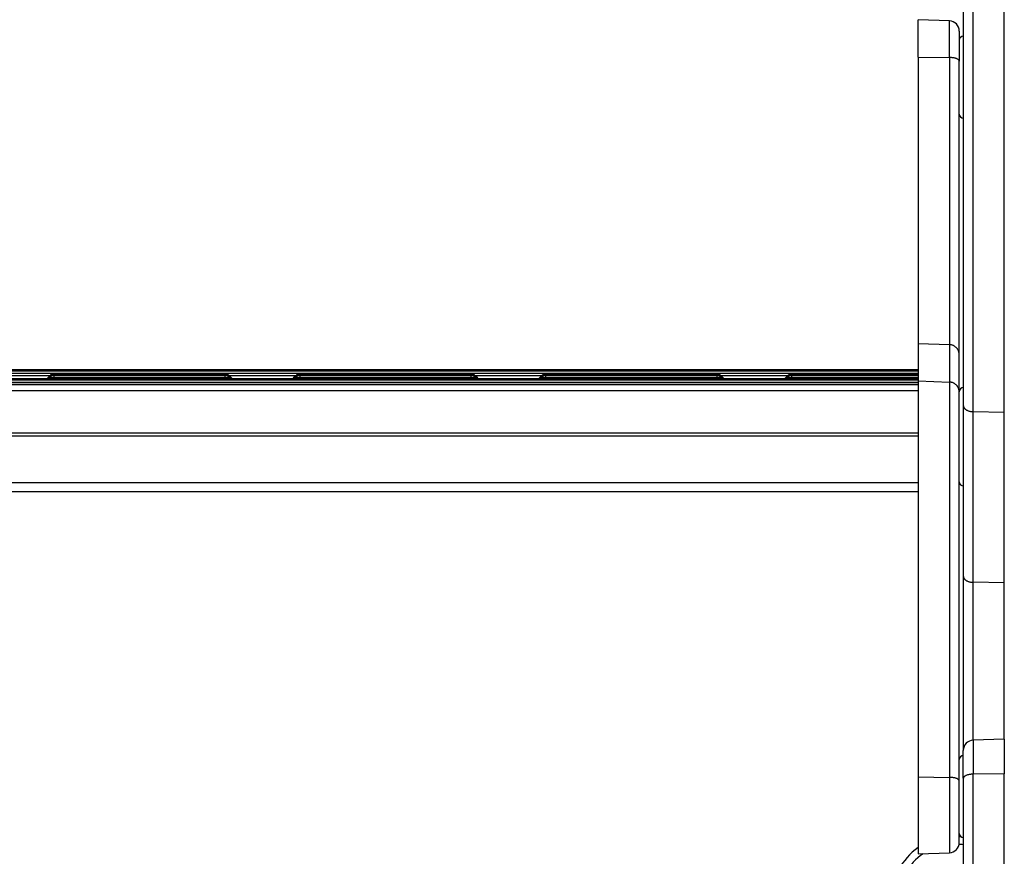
# Model space of a CAD drawing. Header units: inches. Extents: x 0 to 77643, y -44170 to 0.
# Tile 364 of 546: x 76141 to 76165, y -39544 to -39524. Entities that reach past the tile are written whole.
import ezdxf

# ---------------------------------------------------------------- set-up
doc = ezdxf.new("R2010")
doc.units = ezdxf.units.IN
doc.header["$MEASUREMENT"] = 0
doc.layers.get('0').update_dxf_attribs({"lineweight": 0})
doc.layers.add('FAKRO LOFT LADDERS', color=7, linetype='Continuous')

# ---------------------------------------------------------------- blocks, each defined once
blk = doc.blocks.new('A$C6AF374F8')
at = {"layer": 'FAKRO LOFT LADDERS', "color": 7, "linetype": 'Continuous'}
for p, q in [((581, 2397.74), (581, 2546.67)), ((571, 2545.58), (571, 2399.39)), ((573.41, 2397.9), (573.41, 2546.57)), ((560, 2484.43), (560, 2493.54)), ((567.59, 2493.28), (560, 2493.54)), ((567.59, 2484.33), (567.59, 2493.28)), ((570, 2490.78), (570, 2483.46)), ((560, 2484.43), (560, 2414.53)), ((560, 2484.43), (567.59, 2484.33)), ((567.59, 2484.33), (567.59, 2414.27)), ((570, 2411.81), (570, 2483.46)), ((560, 2414.53), (560, 2405.4)), ((560, 2414.53), (567.59, 2414.27)), ((567.59, 2414.27), (567.59, 2405.14)), ((570, 2402.68), (570, 2411.81)), ((560, 2408.15), (180, 2408.15)), ((560, 2407.96), (180, 2407.96)), ((560, 2407.77), (180, 2407.77)), ((180, 2407.32), (560, 2407.32)), ((560, 2405.95), (180, 2405.95)), ((560, 2405.76), (180, 2405.76)), ((560, 2405.57), (180, 2405.57)), ((180, 2405.12), (560, 2405.12)), ((331.83, 2406.71), (348.17, 2406.71)), ((348.09, 2406.64), (347.5, 2406.05)), ((348.09, 2406.45), (347.59, 2405.95)), ((348.09, 2406.26), (347.78, 2405.95)), ((349.08, 2407.05), (349.08, 2406.86)), ((390.92, 2407.05), (349.08, 2407.05)), ((349.08, 2406.86), (349.08, 2406.67)), ((390.92, 2406.86), (349.08, 2406.86)), ((349.08, 2406.67), (349.08, 2406.22)), ((390.92, 2406.67), (349.08, 2406.67)), ((349.08, 2406.22), (349.08, 2405.95)), ((349.08, 2406.22), (390.92, 2406.22)), ((390.92, 2406.86), (390.92, 2407.05)), ((390.92, 2406.67), (390.92, 2406.86)), ((390.92, 2406.22), (390.92, 2406.67)), ((390.92, 2405.95), (390.92, 2406.22)), ((391.83, 2406.71), (408.17, 2406.71)), ((392.5, 2406.05), (391.91, 2406.64)), ((392.41, 2405.95), (391.91, 2406.45)), ((392.22, 2405.95), (391.91, 2406.26)), ((408.09, 2406.64), (407.5, 2406.05)), ((408.09, 2406.45), (407.59, 2405.95)), ((408.09, 2406.26), (407.78, 2405.95)), ((409.08, 2407.05), (409.08, 2406.86)), ((450.92, 2407.05), (409.08, 2407.05)), ((409.08, 2406.86), (409.08, 2406.67)), ((450.92, 2406.86), (409.08, 2406.86)), ((409.08, 2406.67), (409.08, 2406.22)), ((450.92, 2406.67), (409.08, 2406.67)), ((409.08, 2406.22), (409.08, 2405.95)), ((409.08, 2406.22), (450.92, 2406.22)), ((450.92, 2406.86), (450.92, 2407.05)), ((450.92, 2406.67), (450.92, 2406.86)), ((450.92, 2406.22), (450.92, 2406.67)), ((450.92, 2405.95), (450.92, 2406.22)), ((451.83, 2406.71), (468.17, 2406.71)), ((452.5, 2406.05), (451.91, 2406.64)), ((452.41, 2405.95), (451.91, 2406.45)), ((452.22, 2405.95), (451.91, 2406.26)), ((468.09, 2406.64), (467.5, 2406.05)), ((468.09, 2406.45), (467.59, 2405.95)), ((468.09, 2406.26), (467.78, 2405.95)), ((469.08, 2407.05), (469.08, 2406.86)), ((510.92, 2407.05), (469.08, 2407.05)), ((469.08, 2406.86), (469.08, 2406.67)), ((510.92, 2406.86), (469.08, 2406.86)), ((469.08, 2406.67), (469.08, 2406.22)), ((510.92, 2406.67), (469.08, 2406.67)), ((469.08, 2406.22), (469.08, 2405.95)), ((469.08, 2406.22), (510.92, 2406.22)), ((510.92, 2406.86), (510.92, 2407.05)), ((510.92, 2406.67), (510.92, 2406.86)), ((510.92, 2406.22), (510.92, 2406.67)), ((510.92, 2405.95), (510.92, 2406.22)), ((511.83, 2406.71), (528.17, 2406.71)), ((512.5, 2406.05), (511.91, 2406.64)), ((512.41, 2405.95), (511.91, 2406.45)), ((512.22, 2405.95), (511.91, 2406.26)), ((528.09, 2406.64), (527.5, 2406.05)), ((528.09, 2406.45), (527.59, 2405.95)), ((528.09, 2406.26), (527.78, 2405.95)), ((529.08, 2407.05), (529.08, 2406.86)), ((560, 2407.05), (529.08, 2407.05)), ((529.08, 2406.86), (529.08, 2406.67)), ((560, 2406.86), (529.08, 2406.86)), ((529.08, 2406.67), (529.08, 2406.22)), ((560, 2406.67), (529.08, 2406.67)), ((529.08, 2406.22), (529.08, 2405.95)), ((529.08, 2406.22), (560, 2406.22)), ((560, 2405.4), (560, 2308.76)), ((560, 2405.4), (567.59, 2405.14)), ((567.59, 2405.14), (567.59, 2308.67)), ((560, 2404.51), (180, 2404.51)), ((180, 2404.51), (560, 2404.51)), ((560, 2402.99), (180, 2402.99)), ((570, 2307.82), (570, 2402.68)), ((571, 2399.39), (571, 2357.75)), ((581, 2397.74), (573.41, 2397.9)), ((573.41, 2356.26), (573.41, 2397.9)), ((581, 2356.1), (581, 2397.74)), ((560, 2392.66), (180, 2392.66)), ((560, 2391.91), (180, 2391.91)), ((560, 2380.5), (180, 2380.5)), ((180, 2378.39), (560, 2378.39)), ((571, 2357.75), (571, 2315.24)), ((581, 2356.1), (573.41, 2356.26)), ((573.41, 2317.74), (573.41, 2356.26)), ((581, 2318), (581, 2356.1)), ((581, 2318), (573.41, 2317.74)), ((573.41, 2317.74), (573.41, 2309.44)), ((581, 2318), (581, 2309.54)), ((571, 2308.45), (571, 2315.24)), ((581, 2309.54), (573.41, 2309.44)), ((573.41, 2160.77), (573.41, 2309.44)), ((581, 2160.61), (581, 2309.54)), ((560, 2308.76), (560, 2290)), ((560, 2308.76), (567.59, 2308.67)), ((567.59, 2308.67), (567.59, 2290.27)), ((570, 2292.76), (570, 2307.82)), ((571, 2308.45), (571, 2162.26)), ((560, 2290), (567.59, 2290.27))]:
    blk.add_line(p, q, dxfattribs=at)
for centre, radius, start, end in [((567.5, 2490.78), 2.5, 0, 88), ((571, 2488.54), 1, 90, 180), ((571, 2470.54), 1, 180, 270), ((349.08, 2405.65), 1.4, 90, 134.9587), ((349.08, 2405.46), 1.4, 90, 134.9587), ((349.08, 2405.27), 1.4, 90, 134.9587), ((390.92, 2405.65), 1.4, 45.0413, 90), ((390.92, 2405.46), 1.4, 45.0413, 90), ((390.92, 2405.27), 1.4, 45.0413, 90), ((409.08, 2405.65), 1.4, 90, 134.9587), ((409.08, 2405.46), 1.4, 90, 134.9587), ((409.08, 2405.27), 1.4, 90, 134.9587), ((450.92, 2405.65), 1.4, 45.0413, 90), ((450.92, 2405.46), 1.4, 45.0413, 90), ((450.92, 2405.27), 1.4, 45.0413, 90), ((469.08, 2405.65), 1.4, 90, 134.9587), ((469.08, 2405.46), 1.4, 90, 134.9587), ((469.08, 2405.27), 1.4, 90, 134.9587), ((510.92, 2405.65), 1.4, 45.0413, 90), ((510.92, 2405.46), 1.4, 45.0413, 90), ((510.92, 2405.27), 1.4, 45.0413, 90), ((529.08, 2405.65), 1.4, 90, 134.9587), ((529.08, 2405.46), 1.4, 90, 134.9587), ((529.08, 2405.27), 1.4, 90, 134.9587), ((571, 2402.77), 1, 90, 180), ((571, 2380.77), 1, 180, 270), ((573.5, 2315.24), 2.5, 92, 180), ((571, 2313), 1, 90, 180), ((571, 2295), 1, 180, 270), ((567.5, 2292.76), 2.5, 272, 0), ((569.5, 2279.3), 13, 83.3742, 87.9917), ((569.5, 2279.17), 15, 86.1686, 88.0898), ((568.5, 2279.17), 15, 124.5181, 180), ((568.5, 2279.3), 13, 124.3041, 180)]:
    blk.add_arc(centre, radius, start, end, dxfattribs=at)
for points, weights in [([(570, 2483.46), (570, 2484.3), (567.59, 2484.33)], [1, 0.71933980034, 1]), ([(570, 2411.81), (570, 2414.19), (567.59, 2414.27)], [1, 0.719339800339, 1]), ([(347.5, 2406.05), (347.49, 2406.03), (347.66, 2406.02)], [1, 0.969483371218, 1]), ([(348.09, 2406.64), (348.08, 2406.62), (348.29, 2406.61)], [1, 0.941741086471, 1]), ([(348.09, 2406.45), (348.08, 2406.43), (348.29, 2406.42)], [1, 0.94174108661, 1]), ([(348.09, 2406.26), (348.05, 2406.22), (349.08, 2406.22)], [1, 0.69354811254, 1]), ([(390.92, 2406.22), (391.95, 2406.22), (391.91, 2406.26)], [1, 0.69354811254, 1]), ([(391.71, 2406.61), (391.92, 2406.62), (391.91, 2406.64)], [1, 0.941741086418, 1]), ([(391.71, 2406.42), (391.92, 2406.43), (391.91, 2406.45)], [1, 0.941741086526, 1]), ([(392.34, 2406.02), (392.51, 2406.03), (392.5, 2406.05)], [1, 0.969483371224, 1]), ([(407.5, 2406.05), (407.49, 2406.03), (407.66, 2406.02)], [1, 0.969483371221, 1]), ([(408.09, 2406.64), (408.08, 2406.62), (408.29, 2406.61)], [1, 0.941741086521, 1]), ([(408.09, 2406.45), (408.08, 2406.43), (408.29, 2406.42)], [1, 0.941741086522, 1]), ([(408.09, 2406.26), (408.05, 2406.22), (409.08, 2406.22)], [1, 0.69354811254, 1]), ([(450.92, 2406.22), (451.95, 2406.22), (451.91, 2406.26)], [1, 0.693548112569, 1]), ([(451.71, 2406.61), (451.92, 2406.62), (451.91, 2406.64)], [1, 0.941741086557, 1]), ([(451.71, 2406.42), (451.92, 2406.43), (451.91, 2406.45)], [1, 0.941741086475, 1]), ([(452.34, 2406.02), (452.51, 2406.03), (452.5, 2406.05)], [1, 0.969483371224, 1]), ([(467.5, 2406.05), (467.49, 2406.03), (467.66, 2406.02)], [1, 0.969483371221, 1]), ([(468.09, 2406.64), (468.08, 2406.62), (468.29, 2406.61)], [1, 0.94174108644, 1]), ([(468.09, 2406.45), (468.08, 2406.43), (468.29, 2406.42)], [1, 0.941741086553, 1]), ([(468.09, 2406.26), (468.05, 2406.22), (469.08, 2406.22)], [1, 0.693548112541, 1]), ([(510.92, 2406.22), (511.95, 2406.22), (511.91, 2406.26)], [1, 0.693548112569, 1]), ([(511.71, 2406.61), (511.92, 2406.62), (511.91, 2406.64)], [1, 0.941741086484, 1]), ([(511.71, 2406.42), (511.92, 2406.43), (511.91, 2406.45)], [1, 0.941741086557, 1]), ([(512.34, 2406.02), (512.51, 2406.03), (512.5, 2406.05)], [1, 0.9694833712, 1]), ([(527.5, 2406.05), (527.49, 2406.03), (527.66, 2406.02)], [1, 0.969483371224, 1]), ([(528.09, 2406.64), (528.08, 2406.62), (528.29, 2406.61)], [1, 0.941741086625, 1]), ([(528.09, 2406.45), (528.08, 2406.43), (528.29, 2406.42)], [1, 0.941741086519, 1]), ([(528.09, 2406.26), (528.05, 2406.22), (529.08, 2406.22)], [1, 0.693548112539, 1]), ([(570, 2402.68), (570, 2405.05), (567.59, 2405.14)], [1, 0.719339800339, 1]), ([(571, 2399.39), (571, 2397.95), (573.41, 2397.9)], [1, 0.719339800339, 1]), ([(571, 2357.75), (571, 2356.31), (573.41, 2356.26)], [1, 0.719339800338, 1]), ([(573.41, 2309.44), (571, 2309.41), (571, 2308.45)], [1, 0.719339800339, 1]), ([(570, 2307.82), (570, 2308.64), (567.59, 2308.67)], [1, 0.719339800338, 1])]:
    blk.add_rational_spline(points, weights, degree=2, dxfattribs=at)

msp = doc.modelspace()

# ---------------------------------------------------------------- block references
at = {"xscale": 0.1, "yscale": 0.1, "zscale": 0.1}
msp.add_blockref('A$C6AF374F8', (76107.1973, -39773.38402), dxfattribs=at)

doc.saveas('drawing.dxf')
